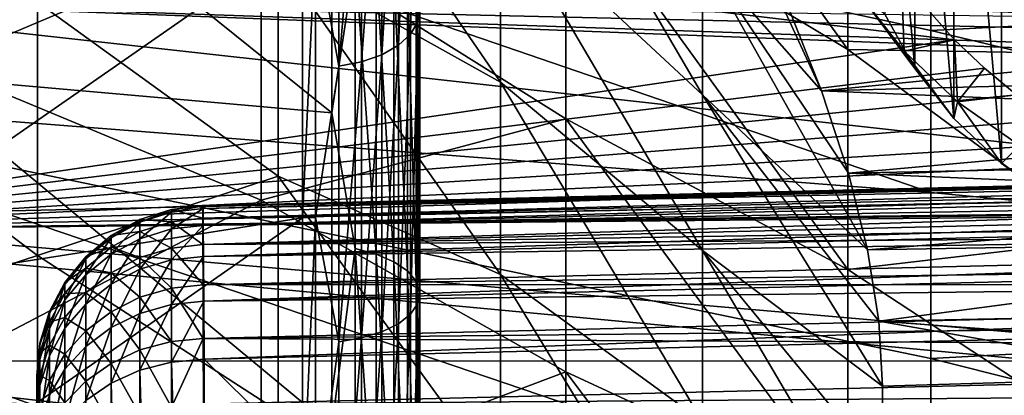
# Model space of a CAD drawing. Header units: metres. Extents: x -22 to 72, y -222 to 22.
# Tile 378 of 410: x 55.02 to 59.65, y 7.75 to 9.52. Entities that reach past the tile are written whole.
import ezdxf

# ---------------------------------------------------------------- set-up
doc = ezdxf.new("R2010")
doc.units = ezdxf.units.M
doc.layers.add('solid_509499_SW0002_01', color=7, linetype='CONTINUOUS')

msp = doc.modelspace()

# ---------------------------------------------------------------- linework, layer by layer
at = {"layer": 'solid_509499_SW0002_01'}
for points in [[(59.890575, 11.759043, 54.503983), (59.632061, 11.575957, 54.375786), (59.890575, 8.660278, 52.334206)], [(59.632061, 11.575957, 54.375786), (59.408554, 11.364194, 54.227509), (59.632061, 8.843364, 52.462402)], [(59.632061, 11.575957, 54.375786), (59.632061, 8.843364, 52.462402), (59.890575, 8.660278, 52.334206)], [(59.408554, 11.364194, 54.227509), (59.224747, 11.128197, 54.06226), (59.408554, 9.055127, 52.61068)], [(59.408554, 11.364194, 54.227509), (59.408554, 9.055127, 52.61068), (59.632061, 8.843364, 52.462402)], [(57.584846, 11.226636, 79.74427), (58.910282, 9.379556, 79.632057), (58.910282, 10.343634, 78.783791)], [(57.584846, 10.178177, 80.663727), (58.910282, 9.379556, 79.632057), (57.584846, 11.226636, 79.74427)], [(53.890381, 9.464011, 54.48399), (56.348557, 9.913856, 53.841549), (56.348557, 11.156927, 54.798889)], [(53.890381, 10.646982, 55.394772), (53.890381, 9.464011, 54.48399), (56.348557, 11.156927, 54.798889)], [(59.224747, 11.128197, 54.06226), (59.084496, 10.872917, 53.883511), (59.224747, 9.291124, 52.775928)], [(59.224747, 11.128197, 54.06226), (59.224747, 9.291124, 52.775928), (59.408554, 9.055127, 52.61068)], [(59.084496, 10.872917, 53.883511), (59.084496, 9.546404, 52.954678), (59.224747, 9.291124, 52.775928)], [(56.899715, 10.831757, 53.872398), (56.890682, 10.763029, 53.96204), (56.890682, 9.510195, 53.084797)], [(56.899715, 9.570923, 52.989555), (56.899715, 10.831757, 53.872398), (56.890682, 9.510195, 53.084797)], [(57.278263, 10.790126, 75.505043), (58.227604, 9.821449, 74.655327), (58.227604, 9.166962, 75.531334)], [(57.278263, 10.050823, 76.469559), (57.278263, 10.790126, 75.505043), (58.227604, 9.166962, 75.531334)], [(59.299999, 8.707751, 85.111839), (53.299999, 9.170897, 86.222366), (53.299999, 10.767056, 85.327156)], [(59.299999, 9.469394, 84.702415), (53.299999, 10.767056, 85.327156), (59.299999, 10.212348, 84.258781)], [(59.299999, 8.707751, 85.111839), (53.299999, 10.767056, 85.327156), (59.299999, 9.469394, 84.702415)], [(56.23465, 10.750461, 77.501373), (57.278263, 10.050823, 76.469559), (57.278263, 9.225596, 77.361664)], [(56.23465, 9.810603, 78.469032), (56.23465, 10.750461, 77.501373), (57.278263, 9.225596, 77.361664)], [(56.890682, 10.763029, 53.96204), (56.856449, 10.697303, 54.047764), (56.856449, 9.45212, 53.175877)], [(56.890682, 9.510195, 53.084797), (56.890682, 10.763029, 53.96204), (56.856449, 9.45212, 53.175877)], [(56.856449, 10.697303, 54.047764), (56.798771, 10.637956, 54.125172), (56.798771, 9.39968, 53.258121)], [(56.856449, 9.45212, 53.175877), (56.856449, 10.697303, 54.047764), (56.798771, 9.39968, 53.258121)], [(54.493797, 10.685202, 52.739948), (56.486824, 10.483633, 53.027821), (56.486824, 9.08264, 52.138779)], [(54.493797, 9.257272, 51.833813), (54.493797, 10.685202, 52.739948), (56.486824, 9.08264, 52.138779)], [(56.153522, 9.953251, 82.313873), (54.626633, 10.667453, 83.10965), (54.626633, 9.30554, 83.984459)], [(56.798771, 10.637956, 54.125172), (56.720612, 10.588035, 54.190281), (56.720612, 9.35557, 53.327301)], [(56.798771, 9.39968, 53.258121), (56.798771, 10.637956, 54.125172), (56.720612, 9.35557, 53.327301)], [(55.102768, 9.602793, 80.127151), (53.890381, 9.324738, 81.612465), (53.890381, 10.550788, 80.685852)], [(56.625984, 10.550104, 54.239754), (56.519749, 10.526113, 54.271046), (56.519749, 9.300856, 53.413113)], [(56.625984, 9.322055, 53.379864), (56.625984, 10.550104, 54.239754), (56.519749, 9.300856, 53.413113)], [(56.720612, 10.588035, 54.190281), (56.625984, 10.550104, 54.239754), (56.625984, 9.322055, 53.379864)], [(56.720612, 9.35557, 53.327301), (56.720612, 10.588035, 54.190281), (56.625984, 9.322055, 53.379864)], [(53.5, 10.272465, 86.316017), (68.900764, 8.931247, 87.006126), (68.902763, 10.544668, 86.160667)], [(56.519749, 9.300856, 53.413113), (56.519749, 10.526113, 54.271046), (56.408726, 9.914457, 53.840687)], [(56.486824, 9.08264, 52.138779), (56.486824, 10.483633, 53.027821), (56.595367, 9.809291, 52.615711)], [(58.227604, 9.821449, 74.655327), (58.237877, 10.381447, 73.711899), (58.787064, 9.184989, 74.057137)], [(58.622017, 9.599292, 73.897766), (58.787064, 9.184989, 74.057137), (58.237877, 10.381447, 73.711899)], [(58.910282, 10.343634, 78.783791), (60.120274, 9.360205, 77.770294), (60.120274, 10.164168, 76.930946)], [(58.910282, 10.343634, 78.783791), (58.910282, 9.379556, 79.632057), (60.120274, 9.360205, 77.770294)], [(53.5, 10.272465, 86.316017), (53.5, 8.589276, 87.163101), (68.900764, 8.931247, 87.006126)], [(57.584846, 9.054734, 81.489891), (57.584846, 10.178177, 80.663727), (56.153522, 9.953251, 82.313873)], [(57.584846, 10.178177, 80.663727), (58.910282, 8.346206, 80.394424), (58.910282, 9.379556, 79.632057)], [(57.584846, 9.054734, 81.489891), (58.910282, 8.346206, 80.394424), (57.584846, 10.178177, 80.663727)], [(59.299999, 9.469394, 84.702415), (59.299999, 10.212348, 84.258781), (64.561676, 9.743799, 84.222992)], [(59.411518, 9.425209, 51.298218), (53.299999, 10.155849, 50.307667), (53.299999, 8.529335, 49.468666)], [(59.411518, 9.425209, 51.298218), (59.162453, 9.708725, 51.403687), (53.299999, 10.155849, 50.307667)], [(57.278263, 10.050823, 76.469559), (58.227604, 9.166962, 75.531334), (58.227604, 8.434599, 76.343369)], [(57.278263, 9.225596, 77.361664), (57.278263, 10.050823, 76.469559), (58.227604, 8.434599, 76.343369)], [(56.153522, 8.671365, 83.124863), (56.153522, 9.953251, 82.313873), (54.626633, 9.30554, 83.984459)], [(57.584846, 9.054734, 81.489891), (56.153522, 9.953251, 82.313873), (56.153522, 8.671365, 83.124863)], [(53.890381, 8.203558, 53.683868), (56.348557, 8.589091, 53.000874), (56.348557, 9.913856, 53.841549)], [(53.890381, 9.464011, 54.48399), (53.890381, 8.203558, 53.683868), (56.348557, 9.913856, 53.841549)], [(56.408726, 9.914457, 53.840687), (56.348557, 9.913856, 53.841549), (56.348557, 8.589091, 53.000874)], [(56.408726, 8.589527, 52.999912), (56.408726, 9.914457, 53.840687), (56.348557, 8.589091, 53.000874)], [(56.519749, 9.300856, 53.413113), (56.408726, 9.914457, 53.840687), (56.408726, 8.589527, 52.999912)], [(55.102768, 9.602793, 80.127151), (56.23465, 9.810603, 78.469032), (56.23465, 8.784019, 79.344139)], [(56.23465, 9.810603, 78.469032), (57.278263, 9.225596, 77.361664), (57.278263, 8.321501, 78.173744)], [(56.23465, 8.784019, 79.344139), (56.23465, 9.810603, 78.469032), (57.278263, 8.321501, 78.173744)], [(56.486824, 9.08264, 52.138779), (56.595367, 9.809291, 52.615711), (56.595367, 8.443725, 51.825886)], [(56.693985, 8.417897, 51.875359), (56.595367, 8.443725, 51.825886), (56.595367, 9.809291, 52.615711)], [(56.693985, 8.417897, 51.875359), (56.595367, 9.809291, 52.615711), (56.693985, 9.779285, 52.662773)], [(58.227604, 9.821449, 74.655327), (58.9128, 8.798606, 74.254883), (59.002216, 8.43757, 74.489777)], [(58.227604, 9.166962, 75.531334), (58.227604, 9.821449, 74.655327), (59.002216, 8.43757, 74.489777)], [(58.227604, 9.821449, 74.655327), (58.787064, 9.184989, 74.057137), (58.9128, 8.798606, 74.254883)], [(56.693985, 9.779285, 52.662773), (56.777504, 9.738111, 52.727345), (56.777504, 8.382455, 51.943249)], [(56.693985, 8.417897, 51.875359), (56.693985, 9.779285, 52.662773), (56.777504, 8.382455, 51.943249)], [(56.777504, 9.738111, 52.727345), (56.841633, 9.687885, 52.806118), (56.841633, 8.33922, 52.026066)], [(56.777504, 8.382455, 51.943249), (56.777504, 9.738111, 52.727345), (56.841633, 8.33922, 52.026066)], [(59.299999, 9.469394, 84.702415), (64.561676, 9.743799, 84.222992), (64.561676, 8.209811, 85.05069)], [(56.841633, 9.687885, 52.806118), (56.88308, 9.631185, 52.895042), (56.88308, 8.290414, 52.119556)], [(56.841633, 8.33922, 52.026066), (56.841633, 9.687885, 52.806118), (56.88308, 8.290414, 52.119556)], [(61.675552, 9.47018, 74.115463), (58.622017, 9.599292, 73.897766), (61.59095, 9.683322, 74.04039)], [(58.968582, 9.636591, 52.041206), (59.162453, 9.708725, 51.403687), (59.175076, 9.371466, 51.855564)], [(59.175076, 9.371466, 51.855564), (59.162453, 9.708725, 51.403687), (59.411518, 9.425209, 51.298218)], [(53.5, 7.915261, 48.548813), (53.5, 9.626987, 49.336636), (68.892647, 7.917166, 48.549591)], [(61.101707, 9.334159, 49.188473), (68.892647, 7.917166, 48.549591), (53.5, 9.626987, 49.336636)], [(60.708015, 9.379313, 49.210949), (61.101707, 9.334159, 49.188473), (53.5, 9.626987, 49.336636)], [(60.323101, 9.468896, 49.255932), (60.708015, 9.379313, 49.210949), (53.5, 9.626987, 49.336636)], [(60.135799, 9.529903, 49.286877), (60.323101, 9.468896, 49.255932), (53.5, 9.626987, 49.336636)], [(56.88308, 9.631185, 52.895042), (56.899715, 9.570923, 52.989555), (56.899715, 8.238541, 52.218922)], [(56.88308, 8.290414, 52.119556), (56.88308, 9.631185, 52.895042), (56.899715, 8.238541, 52.218922)], [(58.968582, 9.636591, 52.041206), (59.224747, 9.291124, 52.775928), (59.084496, 9.546404, 52.954678)], [(58.968582, 9.636591, 52.041206), (59.175076, 9.371466, 51.855564), (59.224747, 9.291124, 52.775928)], [(55.102768, 9.602793, 80.127151), (55.102768, 8.410961, 80.982185), (53.890381, 9.324738, 81.612465)], [(55.102768, 9.602793, 80.127151), (56.23465, 8.784019, 79.344139), (55.102768, 8.410961, 80.982185)], [(61.675552, 9.47018, 74.115463), (58.787064, 9.184989, 74.057137), (58.622017, 9.599292, 73.897766)], [(56.899715, 9.570923, 52.989555), (56.890682, 9.510195, 53.084797), (56.890682, 8.186267, 52.31905)], [(56.899715, 8.238541, 52.218922), (56.899715, 9.570923, 52.989555), (56.890682, 8.186267, 52.31905)], [(56.890682, 9.510195, 53.084797), (56.856449, 9.45212, 53.175877), (56.856449, 8.136276, 52.41481)], [(56.890682, 8.186267, 52.31905), (56.890682, 9.510195, 53.084797), (56.856449, 8.136276, 52.41481)], [(56.856449, 9.45212, 53.175877), (56.798771, 9.39968, 53.258121), (56.798771, 8.091137, 52.501274)], [(56.856449, 8.136276, 52.41481), (56.856449, 9.45212, 53.175877), (56.798771, 8.091137, 52.501274)], [(61.750885, 9.261827, 74.201912), (58.787064, 9.184989, 74.057137), (61.675552, 9.47018, 74.115463)], [(59.299999, 8.707751, 85.111839), (59.299999, 9.469394, 84.702415), (64.561676, 8.209811, 85.05069)], [(59.552307, 9.292384, 51.256149), (59.411518, 9.425209, 51.298218), (53.299999, 8.529335, 49.468666)], [(56.798771, 9.39968, 53.258121), (56.720612, 9.35557, 53.327301), (56.720612, 8.053167, 52.574005)], [(56.798771, 8.091137, 52.501274), (56.798771, 9.39968, 53.258121), (56.720612, 8.053167, 52.574005)], [(59.175076, 9.371466, 51.855564), (59.411518, 9.425209, 51.298218), (59.426167, 9.133568, 51.688984)], [(59.426167, 9.133568, 51.688984), (59.411518, 9.425209, 51.298218), (59.552307, 9.292384, 51.256149)], [(56.720612, 9.35557, 53.327301), (56.625984, 9.322055, 53.379864), (56.625984, 8.024318, 52.629269)], [(56.720612, 8.053167, 52.574005), (56.720612, 9.35557, 53.327301), (56.625984, 8.024318, 52.629269)], [(58.910282, 9.379556, 79.632057), (60.120274, 8.487172, 78.537552), (60.120274, 9.360205, 77.770294)], [(58.910282, 9.379556, 79.632057), (58.910282, 8.346206, 80.394424), (60.120274, 8.487172, 78.537552)], [(59.175076, 9.371466, 51.855564), (59.408554, 9.055127, 52.61068), (59.224747, 9.291124, 52.775928)], [(59.175076, 9.371466, 51.855564), (59.426167, 9.133568, 51.688984), (59.408554, 9.055127, 52.61068)], [(55.102768, 8.410961, 80.982185), (53.890381, 8.017473, 82.421173), (53.890381, 9.324738, 81.612465)], [(56.153522, 8.671365, 83.124863), (54.626633, 9.30554, 83.984459), (54.626633, 7.872356, 84.736847)], [(56.519749, 8.00607, 52.664223), (56.519749, 9.300856, 53.413113), (56.408726, 8.589527, 52.999912)], [(56.625984, 9.322055, 53.379864), (56.519749, 9.300856, 53.413113), (56.519749, 8.00607, 52.664223)], [(56.625984, 8.024318, 52.629269), (56.625984, 9.322055, 53.379864), (56.519749, 8.00607, 52.664223)], [(59.7029, 9.166945, 51.221455), (59.552307, 9.292384, 51.256149), (53.299999, 8.529335, 49.468666)], [(54.493797, 9.257272, 51.833813), (56.486824, 9.08264, 52.138779), (56.486824, 7.606794, 51.380451)], [(54.493797, 7.75305, 51.060905), (54.493797, 9.257272, 51.833813), (56.486824, 7.606794, 51.380451)], [(61.817471, 9.058358, 74.29966), (58.787064, 9.184989, 74.057137), (61.750885, 9.261827, 74.201912)], [(59.426167, 9.133568, 51.688984), (59.552307, 9.292384, 51.256149), (59.7029, 9.166945, 51.221455)], [(57.278263, 9.225596, 77.361664), (58.227604, 8.434599, 76.343369), (58.227604, 7.630582, 77.084518)], [(57.278263, 8.321501, 78.173744), (57.278263, 9.225596, 77.361664), (58.227604, 7.630582, 77.084518)], [(59.299999, 7.131737, 85.82634), (53.299999, 7.500044, 86.971275), (53.299999, 9.170897, 86.222366)], [(59.299999, 7.927917, 85.486801), (53.299999, 9.170897, 86.222366), (59.299999, 8.707751, 85.111839)], [(59.299999, 7.131737, 85.82634), (53.299999, 9.170897, 86.222366), (59.299999, 7.927917, 85.486801)], [(59.862507, 9.049798, 51.194229), (59.7029, 9.166945, 51.221455), (53.299999, 8.529335, 49.468666)], [(58.227604, 9.166962, 75.531334), (59.056019, 8.102853, 74.760384), (59.074009, 7.797554, 75.06424)], [(58.227604, 8.434599, 76.343369), (58.227604, 9.166962, 75.531334), (59.074009, 7.797554, 75.06424)], [(58.227604, 9.166962, 75.531334), (59.002216, 8.43757, 74.489777), (59.056019, 8.102853, 74.760384)], [(61.817471, 9.058358, 74.29966), (58.9128, 8.798606, 74.254883), (58.787064, 9.184989, 74.057137)], [(59.426167, 9.133568, 51.688984), (59.7029, 9.166945, 51.221455), (59.716587, 8.927886, 51.544964)], [(59.426167, 9.133568, 51.688984), (59.632061, 8.843364, 52.462402), (59.408554, 9.055127, 52.61068)], [(59.426167, 9.133568, 51.688984), (59.716587, 8.927886, 51.544964), (59.632061, 8.843364, 52.462402)], [(56.486824, 7.606794, 51.380451), (56.486824, 9.08264, 52.138779), (56.595367, 8.443725, 51.825886)], [(60.03017, 8.941868, 51.174526), (59.862507, 9.049798, 51.194229), (53.299999, 8.529335, 49.468666)], [(57.584846, 7.864584, 82.216667), (57.584846, 9.054734, 81.489891), (56.153522, 8.671365, 83.124863)], [(57.584846, 9.054734, 81.489891), (58.910282, 7.251217, 81.065247), (58.910282, 8.346206, 80.394424)], [(57.584846, 7.864584, 82.216667), (58.910282, 7.251217, 81.065247), (57.584846, 9.054734, 81.489891)], [(61.874592, 8.860027, 74.408569), (58.9128, 8.798606, 74.254883), (61.817471, 9.058358, 74.29966)], [(60.204845, 8.843992, 51.162327), (60.03017, 8.941868, 51.174526), (53.299999, 8.529335, 49.468666)], [(53.5, 8.589276, 87.163101), (68.899071, 7.250747, 87.708542), (68.900764, 8.931247, 87.006126)], [(66.372612, 8.902395, 65.786385), (55.880428, 8.644492, 65.570137), (55.880932, 8.633018, 66.093307)], [(66.372612, 8.902395, 65.786385), (66.373398, 8.899557, 65.524696), (55.880428, 8.644492, 65.570137)], [(66.373398, 8.899557, 65.524696), (66.373871, 8.879604, 65.263779), (55.880428, 8.644492, 65.570137)], [(66.371513, 8.8881, 66.047737), (66.372612, 8.902395, 65.786385), (55.880932, 8.633018, 66.093307)], [(66.370102, 8.856728, 66.307617), (66.371513, 8.8881, 66.047737), (55.880932, 8.633018, 66.093307)], [(59.716587, 8.927886, 51.544964), (59.890575, 8.660278, 52.334206), (59.632061, 8.843364, 52.462402)], [(60.385441, 8.756905, 51.15757), (60.204845, 8.843992, 51.162327), (53.299999, 8.529335, 49.468666)], [(66.373871, 8.879604, 65.263779), (55.880257, 8.587592, 65.05014), (55.880428, 8.644492, 65.570137)], [(66.373871, 8.879604, 65.263779), (66.374031, 8.842626, 65.004745), (55.880257, 8.587592, 65.05014)], [(66.374031, 8.842626, 65.004745), (66.373871, 8.788776, 64.748688), (55.880257, 8.587592, 65.05014)], [(66.370102, 8.856728, 66.307617), (55.880932, 8.633018, 66.093307), (55.88176, 8.553358, 66.610413)], [(66.368401, 8.808418, 66.56488), (66.370102, 8.856728, 66.307617), (55.88176, 8.553358, 66.610413)], [(61.92226, 8.669582, 74.527), (58.9128, 8.798606, 74.254883), (61.874592, 8.860027, 74.408569)], [(66.366402, 8.743385, 66.818413), (66.368401, 8.808418, 66.56488), (55.88176, 8.553358, 66.610413)], [(61.92226, 8.669582, 74.527), (59.002216, 8.43757, 74.489777), (58.9128, 8.798606, 74.254883)], [(60.570755, 8.68125, 51.160137), (60.385441, 8.756905, 51.15757), (53.299999, 8.529335, 49.468666)], [(55.102768, 8.410961, 80.982185), (56.23465, 8.784019, 79.344139), (56.23465, 7.679786, 80.118965)], [(66.373871, 8.788776, 64.748688), (55.880428, 8.463297, 64.541977), (55.880257, 8.587592, 65.05014)], [(66.373871, 8.788776, 64.748688), (66.373398, 8.718285, 64.496689), (55.880428, 8.463297, 64.541977)], [(66.366402, 8.743385, 66.818413), (55.88176, 8.553358, 66.610413), (55.882904, 8.406932, 67.112549)], [(66.36412, 8.661907, 67.067139), (66.366402, 8.743385, 66.818413), (55.882904, 8.406932, 67.112549)], [(56.23465, 8.784019, 79.344139), (57.278263, 8.321501, 78.173744), (57.278263, 7.346264, 78.898849)], [(56.23465, 7.679786, 80.118965), (56.23465, 8.784019, 79.344139), (57.278263, 7.346264, 78.898849)], [(66.373398, 8.718285, 64.496689), (66.372612, 8.631446, 64.249817), (55.880428, 8.463297, 64.541977)], [(59.299999, 7.927917, 85.486801), (59.299999, 8.707751, 85.111839), (64.561676, 8.209811, 85.05069)], [(60.759567, 8.617532, 51.169853), (60.570755, 8.68125, 51.160137), (53.299999, 8.529335, 49.468666)], [(56.153522, 7.323835, 83.821365), (56.153522, 8.671365, 83.124863), (54.626633, 7.872356, 84.736847)], [(66.361565, 8.564323, 67.310028), (66.36412, 8.661907, 67.067139), (55.882904, 8.406932, 67.112549)], [(57.584846, 7.864584, 82.216667), (56.153522, 8.671365, 83.124863), (56.153522, 7.323835, 83.821365)], [(61.960102, 8.489025, 74.653099), (59.002216, 8.43757, 74.489777), (61.92226, 8.669582, 74.527)], [(60.780113, 8.610269, 51.17075), (60.759567, 8.617532, 51.169853), (53.299999, 8.529335, 49.468666)], [(60.799999, 8.601136, 51.170547), (60.780113, 8.610269, 51.17075), (53.299999, 8.529335, 49.468666)], [(55.732876, 8.62706, 65.570313), (55.584919, 8.580096, 65.572365), (55.584919, 8.568863, 66.087013)], [(55.732876, 8.62706, 65.570313), (55.732876, 8.570303, 65.052483), (55.584919, 8.580096, 65.572365)], [(55.732876, 8.615693, 66.09111), (55.732876, 8.62706, 65.570313), (55.584919, 8.568863, 66.087013)], [(55.732876, 8.615693, 66.09111), (55.584919, 8.568863, 66.087013), (55.584919, 8.490595, 66.595718)], [(55.732876, 8.536489, 66.605896), (55.732876, 8.615693, 66.09111), (55.584919, 8.490595, 66.595718)], [(55.732876, 8.615693, 66.09111), (55.880932, 8.633018, 66.093307), (55.880428, 8.644492, 65.570137)], [(55.732876, 8.62706, 65.570313), (55.880428, 8.644492, 65.570137), (55.880257, 8.587592, 65.05014)], [(55.732876, 8.615693, 66.09111), (55.880428, 8.644492, 65.570137), (55.732876, 8.62706, 65.570313)], [(55.732876, 8.536489, 66.605896), (55.88176, 8.553358, 66.610413), (55.880932, 8.633018, 66.093307)], [(55.732876, 8.536489, 66.605896), (55.880932, 8.633018, 66.093307), (55.732876, 8.615693, 66.09111)], [(55.732876, 8.62706, 65.570313), (55.880257, 8.587592, 65.05014), (55.732876, 8.570303, 65.052483)], [(66.372612, 8.631446, 64.249817), (66.371513, 8.528625, 64.009117), (55.880428, 8.463297, 64.541977)], [(60.799999, 7.824714, 50.795818), (60.799999, 8.601136, 51.170547), (53.299999, 8.529335, 49.468666)], [(53.5, 8.589276, 87.163101), (53.5, 6.836931, 87.855888), (68.899071, 7.250747, 87.708542)], [(53.890381, 6.876231, 53.001083), (56.348557, 7.193239, 52.283653), (56.348557, 8.589091, 53.000874)], [(53.890381, 8.203558, 53.683868), (53.890381, 6.876231, 53.001083), (56.348557, 8.589091, 53.000874)], [(55.584919, 8.580096, 65.572365), (55.448826, 8.505466, 65.575623), (55.448826, 8.494447, 66.080505)], [(55.584919, 8.580096, 65.572365), (55.584919, 8.524009, 65.060654), (55.448826, 8.505466, 65.575623)], [(55.584919, 8.568863, 66.087013), (55.584919, 8.580096, 65.572365), (55.448826, 8.494447, 66.080505)], [(55.584919, 8.568863, 66.087013), (55.448826, 8.494447, 66.080505), (55.448826, 8.417665, 66.579552)], [(55.584919, 8.490595, 66.595718), (55.584919, 8.568863, 66.087013), (55.448826, 8.417665, 66.579552)], [(55.732876, 8.570303, 65.052483), (55.584919, 8.524009, 65.060654), (55.584919, 8.580096, 65.572365)], [(55.732876, 8.570303, 65.052483), (55.732876, 8.446474, 64.546524), (55.584919, 8.524009, 65.060654)], [(55.732876, 8.570303, 65.052483), (55.880257, 8.587592, 65.05014), (55.880428, 8.463297, 64.541977)], [(55.732876, 8.570303, 65.052483), (55.880428, 8.463297, 64.541977), (55.732876, 8.446474, 64.546524)], [(66.361565, 8.564323, 67.310028), (55.882904, 8.406932, 67.112549), (55.884335, 8.196231, 67.591286)], [(66.358742, 8.45104, 67.546051), (66.361565, 8.564323, 67.310028), (55.884335, 8.196231, 67.591286)], [(56.408726, 8.589527, 52.999912), (56.348557, 8.589091, 53.000874), (56.348557, 7.193239, 52.283653)], [(56.408726, 7.193808, 52.282757), (56.408726, 8.589527, 52.999912), (56.348557, 7.193239, 52.283653)], [(56.519749, 8.00607, 52.664223), (56.408726, 8.589527, 52.999912), (56.408726, 7.193808, 52.282757)], [(60.799999, 7.824714, 50.795818), (53.299999, 8.529335, 49.468666), (53.299999, 6.833366, 48.77853)], [(55.584919, 8.524009, 65.060654), (55.448826, 8.450444, 65.073631), (55.448826, 8.505466, 65.575623)], [(55.584919, 8.524009, 65.060654), (55.584919, 8.401642, 64.560669), (55.448826, 8.450444, 65.073631)], [(55.732876, 8.536489, 66.605896), (55.584919, 8.490595, 66.595718), (55.584919, 8.346563, 67.089905)], [(55.732876, 8.390738, 67.10598), (55.732876, 8.536489, 66.605896), (55.584919, 8.346563, 67.089905)], [(55.732876, 8.446474, 64.546524), (55.584919, 8.401642, 64.560669), (55.584919, 8.524009, 65.060654)], [(55.732876, 8.390738, 67.10598), (55.882904, 8.406932, 67.112549), (55.88176, 8.553358, 66.610413)], [(55.732876, 8.390738, 67.10598), (55.88176, 8.553358, 66.610413), (55.732876, 8.536489, 66.605896)], [(66.371513, 8.528625, 64.009117), (55.880928, 8.273587, 64.05407), (55.880428, 8.463297, 64.541977)], [(66.371513, 8.528625, 64.009117), (66.370102, 8.410265, 63.775658), (55.880928, 8.273587, 64.05407)], [(55.448826, 8.505466, 65.575623), (55.329727, 8.405983, 65.579971), (55.329727, 8.395247, 66.071823)], [(55.448826, 8.505466, 65.575623), (55.448826, 8.450444, 65.073631), (55.329727, 8.405983, 65.579971)], [(55.448826, 8.494447, 66.080505), (55.448826, 8.505466, 65.575623), (55.329727, 8.395247, 66.071823)], [(55.448826, 8.494447, 66.080505), (55.329727, 8.395247, 66.071823), (55.329727, 8.320446, 66.557999)], [(55.448826, 8.417665, 66.579552), (55.448826, 8.494447, 66.080505), (55.329727, 8.320446, 66.557999)], [(55.584919, 8.490595, 66.595718), (55.448826, 8.417665, 66.579552), (55.448826, 8.276368, 67.064354)], [(55.584919, 8.346563, 67.089905), (55.584919, 8.490595, 66.595718), (55.448826, 8.276368, 67.064354)], [(58.910282, 8.346206, 80.394424), (60.120274, 7.551514, 79.227058), (60.120274, 8.487172, 78.537552)], [(61.960102, 8.489025, 74.653099), (59.056019, 8.102853, 74.760384), (59.002216, 8.43757, 74.489777)], [(62.006512, 8.16229, 74.920891), (59.056019, 8.102853, 74.760384), (61.960102, 8.489025, 74.653099)], [(55.448826, 8.450444, 65.073631), (55.329727, 8.352381, 65.090927), (55.329727, 8.405983, 65.579971)], [(55.448826, 8.450444, 65.073631), (55.448826, 8.330401, 64.583138), (55.329727, 8.352381, 65.090927)], [(55.584919, 8.401642, 64.560669), (55.448826, 8.330401, 64.583138), (55.448826, 8.450444, 65.073631)], [(55.732876, 8.446474, 64.546524), (55.732876, 8.257644, 64.061172), (55.584919, 8.401642, 64.560669)], [(55.732876, 8.446474, 64.546524), (55.880428, 8.463297, 64.541977), (55.880928, 8.273587, 64.05407)], [(55.732876, 8.446474, 64.546524), (55.880928, 8.273587, 64.05407), (55.732876, 8.257644, 64.061172)], [(66.355659, 8.322562, 67.774162), (66.358742, 8.45104, 67.546051), (55.884335, 8.196231, 67.591286)], [(56.486824, 7.606794, 51.380451), (56.595367, 8.443725, 51.825886), (56.595367, 7.015038, 51.156967)], [(56.693985, 6.99358, 51.208488), (56.595367, 7.015038, 51.156967), (56.595367, 8.443725, 51.825886)], [(56.693985, 6.99358, 51.208488), (56.595367, 8.443725, 51.825886), (56.693985, 8.417897, 51.875359)], [(58.227604, 8.434599, 76.343369), (59.074009, 7.797554, 75.06424), (59.074009, 7.408424, 75.471321)], [(58.227604, 8.434599, 76.343369), (59.074009, 7.408424, 75.471321), (59.074009, 6.99782, 75.857216)], [(58.227604, 7.630582, 77.084518), (58.227604, 8.434599, 76.343369), (59.074009, 6.99782, 75.857216)], [(55.102768, 8.410961, 80.982185), (55.102768, 7.143501, 81.72049), (53.890381, 8.017473, 82.421173)], [(55.102768, 8.410961, 80.982185), (56.23465, 7.679786, 80.118965), (55.102768, 7.143501, 81.72049)], [(55.329727, 8.405983, 65.579971), (55.232101, 8.285392, 65.585243), (55.232101, 8.275001, 66.06131)], [(55.329727, 8.405983, 65.579971), (55.329727, 8.352381, 65.090927), (55.232101, 8.285392, 65.585243)], [(55.329727, 8.395247, 66.071823), (55.329727, 8.405983, 65.579971), (55.232101, 8.275001, 66.06131)], [(55.329727, 8.395247, 66.071823), (55.232101, 8.275001, 66.06131), (55.232101, 8.2026, 66.531876)], [(55.329727, 8.320446, 66.557999), (55.329727, 8.395247, 66.071823), (55.232101, 8.2026, 66.531876)], [(55.448826, 8.417665, 66.579552), (55.329727, 8.320446, 66.557999), (55.329727, 8.182795, 67.030296)], [(55.448826, 8.276368, 67.064354), (55.448826, 8.417665, 66.579552), (55.329727, 8.182795, 67.030296)], [(55.584919, 8.401642, 64.560669), (55.584919, 8.21504, 64.081039), (55.448826, 8.330401, 64.583138)], [(55.732876, 8.257644, 64.061172), (55.584919, 8.21504, 64.081039), (55.584919, 8.401642, 64.560669)], [(55.732876, 8.390738, 67.10598), (55.584919, 8.346563, 67.089905), (55.584919, 8.139066, 67.561256)], [(55.732876, 8.180762, 67.58297), (55.732876, 8.390738, 67.10598), (55.584919, 8.139066, 67.561256)], [(55.732876, 8.180762, 67.58297), (55.884335, 8.196231, 67.591286), (55.882904, 8.406932, 67.112549)], [(55.732876, 8.180762, 67.58297), (55.882904, 8.406932, 67.112549), (55.732876, 8.390738, 67.10598)], [(66.370102, 8.410265, 63.775658), (66.368401, 8.276887, 63.550446), (55.880928, 8.273587, 64.05407)], [(56.693985, 8.417897, 51.875359), (56.777504, 8.382455, 51.943249), (56.777504, 6.964135, 51.279186)], [(56.693985, 6.99358, 51.208488), (56.693985, 8.417897, 51.875359), (56.777504, 6.964135, 51.279186)], [(56.777504, 8.382455, 51.943249), (56.841633, 8.33922, 52.026066), (56.841633, 6.928216, 51.365429)], [(56.777504, 6.964135, 51.279186), (56.777504, 8.382455, 51.943249), (56.841633, 6.928216, 51.365429)], [(55.329727, 8.352381, 65.090927), (55.232101, 8.233509, 65.1119), (55.232101, 8.285392, 65.585243)], [(55.329727, 8.352381, 65.090927), (55.329727, 8.235435, 64.613091), (55.232101, 8.233509, 65.1119)], [(55.448826, 8.330401, 64.583138), (55.329727, 8.235435, 64.613091), (55.329727, 8.352381, 65.090927)], [(55.448826, 8.330401, 64.583138), (55.448826, 8.147343, 64.112617), (55.329727, 8.235435, 64.613091)], [(55.584919, 8.346563, 67.089905), (55.448826, 8.276368, 67.064354), (55.448826, 8.072809, 67.526764)], [(55.584919, 8.139066, 67.561256), (55.584919, 8.346563, 67.089905), (55.448826, 8.072809, 67.526764)], [(55.584919, 8.21504, 64.081039), (55.448826, 8.147343, 64.112617), (55.448826, 8.330401, 64.583138)], [(56.841633, 8.33922, 52.026066), (56.88308, 8.290414, 52.119556), (56.88308, 6.887667, 51.462784)], [(56.841633, 6.928216, 51.365429), (56.841633, 8.33922, 52.026066), (56.88308, 6.887667, 51.462784)], [(58.910282, 8.346206, 80.394424), (58.910282, 7.251217, 81.065247), (60.120274, 7.551514, 79.227058)], [(55.232101, 8.285392, 65.585243), (55.159626, 8.148232, 65.59124), (55.159626, 8.138234, 66.049347)], [(55.232101, 8.285392, 65.585243), (55.232101, 8.233509, 65.1119), (55.159626, 8.148232, 65.59124)], [(55.232101, 8.275001, 66.06131), (55.232101, 8.285392, 65.585243), (55.159626, 8.138234, 66.049347)], [(55.329727, 8.320446, 66.557999), (55.232101, 8.2026, 66.531876), (55.232101, 8.069366, 66.989014)], [(55.329727, 8.182795, 67.030296), (55.329727, 8.320446, 66.557999), (55.232101, 8.069366, 66.989014)], [(66.355659, 8.322562, 67.774162), (55.884335, 8.196231, 67.591286), (55.88604, 7.92504, 68.038193)], [(66.355659, 8.322562, 67.774162), (55.88604, 7.92504, 68.038193), (61.119198, 8.052259, 68.015762)], [(56.88308, 8.290414, 52.119556), (56.899715, 8.238541, 52.218922), (56.899715, 6.844571, 51.566257)], [(56.88308, 6.887667, 51.462784), (56.88308, 8.290414, 52.119556), (56.899715, 6.844571, 51.566257)], [(57.278263, 8.321501, 78.173744), (58.227604, 7.630582, 77.084518), (58.227604, 6.76174, 77.748489)], [(57.278263, 7.346264, 78.898849), (57.278263, 8.321501, 78.173744), (58.227604, 6.76174, 77.748489)], [(55.232101, 8.275001, 66.06131), (55.159626, 8.138234, 66.049347), (55.159626, 8.068564, 66.502159)], [(55.232101, 8.2026, 66.531876), (55.232101, 8.275001, 66.06131), (55.159626, 8.068564, 66.502159)], [(55.329727, 8.235435, 64.613091), (55.232101, 8.120317, 64.649399), (55.232101, 8.233509, 65.1119)], [(55.329727, 8.235435, 64.613091), (55.329727, 8.057098, 64.154709), (55.232101, 8.120317, 64.649399)], [(55.448826, 8.276368, 67.064354), (55.329727, 8.182795, 67.030296), (55.329727, 7.984486, 67.480774)], [(55.448826, 8.072809, 67.526764), (55.448826, 8.276368, 67.064354), (55.329727, 7.984486, 67.480774)], [(55.448826, 8.147343, 64.112617), (55.329727, 8.057098, 64.154709), (55.329727, 8.235435, 64.613091)], [(55.732876, 8.257644, 64.061172), (55.732876, 8.007201, 63.604694), (55.584919, 8.21504, 64.081039)], [(55.732876, 8.257644, 64.061172), (55.880928, 8.273587, 64.05407), (55.88176, 8.021766, 63.5951)], [(55.732876, 8.257644, 64.061172), (55.88176, 8.021766, 63.5951), (55.732876, 8.007201, 63.604694)], [(66.368401, 8.276887, 63.550446), (55.88176, 8.021766, 63.5951), (55.880928, 8.273587, 64.05407)], [(66.368401, 8.276887, 63.550446), (66.366402, 8.129073, 63.334465), (55.88176, 8.021766, 63.5951)], [(56.899715, 8.238541, 52.218922), (56.890682, 8.186267, 52.31905), (56.890682, 6.801142, 51.670532)], [(56.899715, 6.844571, 51.566257), (56.899715, 8.238541, 52.218922), (56.890682, 6.801142, 51.670532)], [(55.232101, 8.233509, 65.1119), (55.159626, 8.098308, 65.13575), (55.159626, 8.148232, 65.59124)], [(55.232101, 8.233509, 65.1119), (55.232101, 8.120317, 64.649399), (55.159626, 8.098308, 65.13575)], [(55.232101, 8.2026, 66.531876), (55.159626, 8.068564, 66.502159), (55.159626, 7.940356, 66.942055)], [(55.232101, 8.069366, 66.989014), (55.232101, 8.2026, 66.531876), (55.159626, 7.940356, 66.942055)], [(55.584919, 8.21504, 64.081039), (55.584919, 7.967555, 63.629955), (55.448826, 8.147343, 64.112617)], [(55.732876, 8.007201, 63.604694), (55.584919, 7.967555, 63.629955), (55.584919, 8.21504, 64.081039)], [(55.732876, 7.910681, 68.028137), (55.88604, 7.92504, 68.038193), (55.884335, 8.196231, 67.591286)], [(55.732876, 8.180762, 67.58297), (55.732876, 7.910681, 68.028137), (55.884335, 8.196231, 67.591286)], [(59.299999, 7.927917, 85.486801), (64.561676, 8.209811, 85.05069), (64.561676, 6.606174, 85.733742)], [(55.159626, 8.148232, 65.59124), (55.115032, 7.999672, 65.597733), (55.115032, 7.990098, 66.036385)], [(55.159626, 8.148232, 65.59124), (55.159626, 8.098308, 65.13575), (55.115032, 7.999672, 65.597733)], [(55.159626, 8.138234, 66.049347), (55.159626, 8.148232, 65.59124), (55.115032, 7.990098, 66.036385)], [(55.329727, 8.182795, 67.030296), (55.232101, 8.069366, 66.989014), (55.232101, 7.877422, 67.425034)], [(55.329727, 7.984486, 67.480774), (55.329727, 8.182795, 67.030296), (55.232101, 7.877422, 67.425034)], [(55.448826, 8.147343, 64.112617), (55.448826, 7.904555, 63.670097), (55.329727, 8.057098, 64.154709)], [(55.584919, 7.967555, 63.629955), (55.448826, 7.904555, 63.670097), (55.448826, 8.147343, 64.112617)], [(55.732876, 8.180762, 67.58297), (55.584919, 7.872173, 68.001175), (55.732876, 7.910681, 68.028137)], [(55.732876, 8.180762, 67.58297), (55.584919, 8.139066, 67.561256), (55.584919, 7.872173, 68.001175)], [(56.890682, 8.186267, 52.31905), (56.856449, 8.136276, 52.41481), (56.856449, 6.75961, 51.770248)], [(56.890682, 6.801142, 51.670532), (56.890682, 8.186267, 52.31905), (56.856449, 6.75961, 51.770248)], [(62.006512, 8.16229, 74.920891), (62.021458, 7.886061, 75.196518), (59.056019, 8.102853, 74.760384)], [(55.159626, 8.138234, 66.049347), (55.115032, 7.990098, 66.036385), (55.115032, 7.923387, 66.469978)], [(55.159626, 8.068564, 66.502159), (55.159626, 8.138234, 66.049347), (55.115032, 7.923387, 66.469978)], [(55.159626, 8.098308, 65.13575), (55.115032, 7.951868, 65.161583), (55.115032, 7.999672, 65.597733)], [(55.159626, 8.098308, 65.13575), (55.159626, 7.989386, 64.690697), (55.115032, 7.951868, 65.161583)], [(55.232101, 8.120317, 64.649399), (55.159626, 7.989386, 64.690697), (55.159626, 8.098308, 65.13575)], [(55.232101, 8.120317, 64.649399), (55.232101, 7.947706, 64.205734), (55.159626, 7.989386, 64.690697)], [(55.329727, 8.057098, 64.154709), (55.232101, 7.947706, 64.205734), (55.232101, 8.120317, 64.649399)], [(55.584919, 8.139066, 67.561256), (55.448826, 7.810982, 67.958328), (55.584919, 7.872173, 68.001175)], [(55.584919, 8.139066, 67.561256), (55.448826, 8.072809, 67.526764), (55.448826, 7.810982, 67.958328)], [(66.366402, 8.129073, 63.334465), (66.36412, 7.967448, 63.128616), (55.88176, 8.021766, 63.5951)], [(56.856449, 8.136276, 52.41481), (56.798771, 8.091137, 52.501274), (56.798771, 6.722109, 51.860291)], [(56.856449, 6.75961, 51.770248), (56.856449, 8.136276, 52.41481), (56.798771, 6.722109, 51.860291)], [(59.056019, 8.102853, 74.760384), (62.021458, 7.886061, 75.196518), (60.542709, 7.84171, 75.130119)], [(59.056019, 8.102853, 74.760384), (60.542709, 7.84171, 75.130119), (59.074009, 7.797554, 75.06424)], [(55.159626, 8.068564, 66.502159), (55.115032, 7.923387, 66.469978), (55.115032, 7.800622, 66.891197)], [(55.159626, 7.940356, 66.942055), (55.159626, 8.068564, 66.502159), (55.115032, 7.800622, 66.891197)], [(55.232101, 8.069366, 66.989014), (55.159626, 7.940356, 66.942055), (55.159626, 7.75565, 67.361633)], [(55.232101, 7.877422, 67.425034), (55.232101, 8.069366, 66.989014), (55.159626, 7.75565, 67.361633)], [(55.329727, 8.057098, 64.154709), (55.329727, 7.820575, 63.723606), (55.232101, 7.947706, 64.205734)], [(55.448826, 8.072809, 67.526764), (55.329727, 7.729412, 67.901215), (55.448826, 7.810982, 67.958328)], [(55.448826, 8.072809, 67.526764), (55.329727, 7.984486, 67.480774), (55.329727, 7.729412, 67.901215)], [(55.448826, 7.904555, 63.670097), (55.329727, 7.820575, 63.723606), (55.329727, 8.057098, 64.154709)], [(61.119198, 2.769021, 75.561005), (61.119198, 8.052259, 68.015762), (55.88604, 7.92504, 68.038193)], [(56.720612, 8.053167, 52.574005), (56.625984, 8.024318, 52.629269), (56.625984, 6.666595, 51.993576)], [(56.720612, 6.690564, 51.936028), (56.720612, 8.053167, 52.574005), (56.625984, 6.666595, 51.993576)], [(56.798771, 8.091137, 52.501274), (56.720612, 8.053167, 52.574005), (56.720612, 6.690564, 51.936028)], [(56.798771, 6.722109, 51.860291), (56.798771, 8.091137, 52.501274), (56.720612, 6.690564, 51.936028)], [(55.102768, 7.143501, 81.72049), (53.890381, 6.640622, 83.104706), (53.890381, 8.017473, 82.421173)], [(55.732876, 8.007201, 63.604694), (55.732876, 7.699292, 63.184784), (55.584919, 7.967555, 63.629955)], [(55.732876, 7.699292, 63.184784), (55.88176, 8.021766, 63.5951), (55.882904, 7.712301, 63.17313)], [(55.732876, 8.007201, 63.604694), (55.88176, 8.021766, 63.5951), (55.732876, 7.699292, 63.184784)], [(66.36412, 7.967448, 63.128616), (55.882904, 7.712301, 63.17313), (55.88176, 8.021766, 63.5951)], [(56.519749, 6.651435, 52.029976), (56.519749, 8.00607, 52.664223), (56.408726, 7.193808, 52.282757)], [(56.625984, 8.024318, 52.629269), (56.519749, 8.00607, 52.664223), (56.519749, 6.651435, 52.029976)], [(56.625984, 6.666595, 51.993576), (56.625984, 8.024318, 52.629269), (56.519749, 6.651435, 52.029976)], [(55.115032, 7.999672, 65.597733), (55.099998, 7.831708, 65.416641), (55.099998, 7.846978, 65.645256)], [(55.115032, 7.999672, 65.597733), (55.115032, 7.951868, 65.161583), (55.099998, 7.831708, 65.416641)], [(55.115032, 7.999672, 65.597733), (55.099998, 7.846978, 65.645256), (55.099998, 7.84584, 65.87429)], [(55.115032, 7.990098, 66.036385), (55.115032, 7.999672, 65.597733), (55.099998, 7.84584, 65.87429)], [(55.115032, 7.990098, 66.036385), (55.099998, 7.84584, 65.87429), (55.099998, 7.828351, 66.102676)], [(55.115032, 7.990098, 66.036385), (55.099998, 7.828351, 66.102676), (55.099998, 7.794542, 66.32933)], [(55.115032, 7.923387, 66.469978), (55.115032, 7.990098, 66.036385), (55.099998, 7.794542, 66.32933)], [(55.159626, 7.989386, 64.690697), (55.115032, 7.84757, 64.735428), (55.115032, 7.951868, 65.161583)], [(55.159626, 7.989386, 64.690697), (55.159626, 7.823286, 64.263771), (55.115032, 7.84757, 64.735428)], [(55.232101, 7.947706, 64.205734), (55.159626, 7.823286, 64.263771), (55.159626, 7.989386, 64.690697)], [(55.329727, 7.984486, 67.480774), (55.232101, 7.630534, 67.831978), (55.329727, 7.729412, 67.901215)], [(55.329727, 7.984486, 67.480774), (55.232101, 7.877422, 67.425034), (55.232101, 7.630534, 67.831978)], [(55.584919, 7.967555, 63.629955), (55.584919, 7.663281, 63.215004), (55.448826, 7.904555, 63.670097)], [(55.732876, 7.699292, 63.184784), (55.584919, 7.663281, 63.215004), (55.584919, 7.967555, 63.629955)], [(66.36412, 7.967448, 63.128616), (66.361565, 7.792684, 62.933754), (55.882904, 7.712301, 63.17313)], [(53.5, 7.915261, 48.548813), (68.892647, 7.917166, 48.549591), (68.892906, 6.142597, 47.918453)], [(53.5, 6.139806, 47.917599), (53.5, 7.915261, 48.548813), (68.892906, 6.142597, 47.918453)], [(55.115032, 7.951868, 65.161583), (55.099998, 7.75226, 64.965347), (55.099998, 7.800067, 65.189598)], [(55.115032, 7.951868, 65.161583), (55.115032, 7.84757, 64.735428), (55.099998, 7.75226, 64.965347)], [(55.115032, 7.951868, 65.161583), (55.099998, 7.800067, 65.189598), (55.099998, 7.831708, 65.416641)], [(55.115032, 7.923387, 66.469978), (55.099998, 7.794542, 66.32933), (55.099998, 7.744569, 66.553017)], [(55.115032, 7.923387, 66.469978), (55.099998, 7.744569, 66.553017), (55.099998, 7.678791, 66.772354)], [(55.115032, 7.800622, 66.891197), (55.115032, 7.923387, 66.469978), (55.099998, 7.678791, 66.772354)], [(55.159626, 7.940356, 66.942055), (55.115032, 7.800622, 66.891197), (55.115032, 7.623755, 67.292961)], [(55.159626, 7.75565, 67.361633), (55.159626, 7.940356, 66.942055), (55.115032, 7.623755, 67.292961)], [(55.232101, 7.947706, 64.205734), (55.232101, 7.718775, 63.788467), (55.159626, 7.823286, 64.263771)], [(55.329727, 7.820575, 63.723606), (55.232101, 7.718775, 63.788467), (55.232101, 7.947706, 64.205734)], [(55.732876, 2.732229, 75.423737), (55.732876, 7.910681, 68.028137), (55.584919, 7.872173, 68.001175)], [(55.732876, 7.910681, 68.028137), (55.88604, 2.746589, 75.433792), (55.88604, 7.92504, 68.038193)], [(55.732876, 2.732229, 75.423737), (55.88604, 2.746589, 75.433792), (55.732876, 7.910681, 68.028137)], [(61.119198, 2.769021, 75.561005), (55.88604, 7.92504, 68.038193), (55.88604, 2.746589, 75.433792)], [(59.299999, 7.131737, 85.82634), (59.299999, 7.927917, 85.486801), (64.561676, 6.606174, 85.733742)], [(56.153522, 7.323835, 83.821365), (54.626633, 7.872356, 84.736847), (54.626633, 6.378878, 85.361046)], [(55.232101, 7.877422, 67.425034), (55.159626, 7.518073, 67.753235), (55.232101, 7.630534, 67.831978)], [(55.232101, 7.877422, 67.425034), (55.159626, 7.75565, 67.361633), (55.159626, 7.518073, 67.753235)], [(55.448826, 7.904555, 63.670097), (55.448826, 7.606058, 63.26302), (55.329727, 7.820575, 63.723606)], [(55.584919, 7.663281, 63.215004), (55.448826, 7.606058, 63.26302), (55.448826, 7.904555, 63.670097)], [(55.584919, 2.693722, 75.396774), (55.584919, 7.872173, 68.001175), (55.448826, 7.810982, 67.958328)], [(55.584919, 2.693722, 75.396774), (55.732876, 2.732229, 75.423737), (55.584919, 7.872173, 68.001175)], [(57.584846, 6.616495, 82.838707), (57.584846, 7.864584, 82.216667), (56.153522, 7.323835, 83.821365)], [(57.584846, 7.864584, 82.216667), (58.910282, 6.102675, 81.63958), (58.910282, 7.251217, 81.065247)], [(57.584846, 6.616495, 82.838707), (58.910282, 6.102675, 81.63958), (57.584846, 7.864584, 82.216667)], [(59.074009, 7.408424, 75.471321), (60.542709, 7.84171, 75.130119), (62.021458, 7.886061, 75.196518)], [(62.021458, 7.07382, 75.9963), (59.074009, 7.408424, 75.471321), (62.021458, 7.886061, 75.196518)], [(60.799999, 7.031454, 50.456665), (60.799999, 7.824714, 50.795818), (53.299999, 6.833366, 48.77853)], [(55.115032, 7.84757, 64.735428), (55.099998, 7.68853, 64.745132), (55.099998, 7.75226, 64.965347)], [(55.115032, 7.84757, 64.735428), (55.115032, 7.688523, 64.32663), (55.099998, 7.68853, 64.745132)], [(55.099998, 7.846978, 65.645256), (55.099998, -0.46941, 59.82032), (55.099998, -0.684416, 59.899658)], [(55.099998, 7.84584, 65.87429), (55.099998, 7.846978, 65.645256), (55.099998, -0.684416, 59.899658)], [(55.099998, 7.846978, 65.645256), (55.099998, 7.831708, 65.416641), (55.099998, -0.46941, 59.82032)], [(55.099998, 7.84584, 65.87429), (55.099998, -0.684416, 59.899658), (55.099998, -0.893189, 59.99416)], [(55.099998, 7.828351, 66.102676), (55.099998, 7.84584, 65.87429), (55.099998, -0.893189, 59.99416)], [(55.099998, 7.831708, 65.416641), (55.099998, -0.249193, 59.756588), (55.099998, -0.46941, 59.82032)], [(55.099998, 7.831708, 65.416641), (55.099998, 7.800067, 65.189598), (55.099998, -0.249193, 59.756588)], [(55.099998, 1.475888, 61.707939), (55.099998, 7.828351, 66.102676), (55.099998, -0.893189, 59.99416)], [(55.099998, 5.709929, 64.834229), (55.099998, 7.794542, 66.32933), (55.099998, 7.828351, 66.102676)], [(55.099998, 5.633032, 64.691612), (55.099998, 5.709929, 64.834229), (55.099998, 7.828351, 66.102676)], [(55.099998, 5.531248, 64.565918), (55.099998, 5.633032, 64.691612), (55.099998, 7.828351, 66.102676)], [(55.099998, 5.407818, 64.461105), (55.099998, 5.531248, 64.565918), (55.099998, 7.828351, 66.102676)], [(55.099998, 1.475888, 61.707939), (55.099998, 5.407818, 64.461105), (55.099998, 7.828351, 66.102676)], [(55.159626, 7.823286, 64.263771), (55.115032, 7.688523, 64.32663), (55.115032, 7.84757, 64.735428)], [(55.159626, 7.823286, 64.263771), (55.159626, 7.60299, 63.86224), (55.115032, 7.688523, 64.32663)], [(55.232101, 7.718775, 63.788467), (55.159626, 7.60299, 63.86224), (55.159626, 7.823286, 64.263771)], [(55.329727, 7.820575, 63.723606), (55.329727, 7.529777, 63.32703), (55.232101, 7.718775, 63.788467)], [(55.448826, 7.606058, 63.26302), (55.329727, 7.529777, 63.32703), (55.329727, 7.820575, 63.723606)], [(59.074009, 7.408424, 75.471321), (59.074009, 7.797554, 75.06424), (60.542709, 7.84171, 75.130119)], [(55.115032, 7.800622, 66.891197), (55.099998, 7.678791, 66.772354), (55.099998, 7.597664, 66.985954)], [(55.115032, 7.800622, 66.891197), (55.099998, 7.597664, 66.985954), (55.099998, 7.501857, 67.192474)], [(55.115032, 7.623755, 67.292961), (55.115032, 7.800622, 66.891197), (55.099998, 7.501857, 67.192474)], [(55.099998, 7.800067, 65.189598), (55.099998, -0.024945, 59.708782), (55.099998, -0.249193, 59.756588)], [(55.099998, 7.800067, 65.189598), (55.099998, 7.75226, 64.965347), (55.099998, -0.024945, 59.708782)], [(55.099998, 5.778735, 65.149071), (55.099998, 7.744569, 66.553017), (55.099998, 7.794542, 66.32933)], [(55.099998, 5.759019, 64.988434), (55.099998, 5.778735, 65.149071), (55.099998, 7.794542, 66.32933)], [(55.099998, 5.709929, 64.834229), (55.099998, 5.759019, 64.988434), (55.099998, 7.794542, 66.32933)], [(55.448826, 2.63253, 75.353928), (55.448826, 7.810982, 67.958328), (55.329727, 7.729412, 67.901215)], [(55.448826, 2.63253, 75.353928), (55.584919, 2.693722, 75.396774), (55.448826, 7.810982, 67.958328)], [(66.361565, 7.792684, 62.933754), (66.358742, 7.605511, 62.75071), (55.882904, 7.712301, 63.17313)], [(55.159626, 7.75565, 67.361633), (55.115032, 7.396263, 67.667938), (55.159626, 7.518073, 67.753235)], [(55.159626, 7.75565, 67.361633), (55.115032, 7.623755, 67.292961), (55.115032, 7.396263, 67.667938)]]:
    msp.add_3dface(points, dxfattribs=at)

doc.saveas('drawing.dxf')
